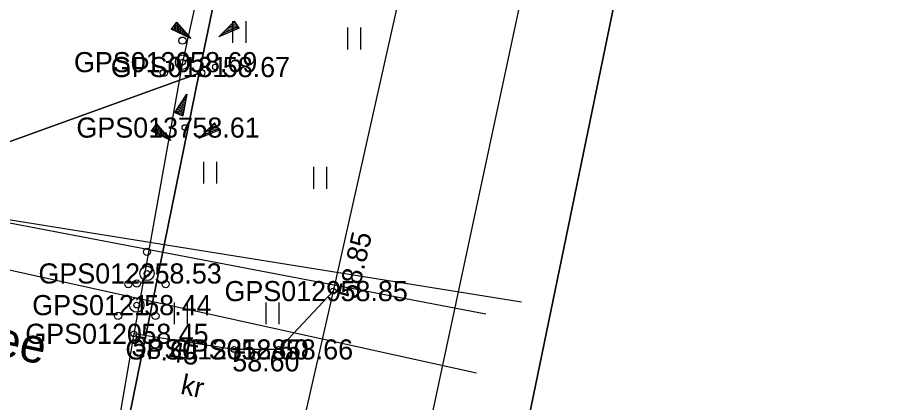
# Model space of a CAD drawing. Extents: x 551623 to 559850, y 6561220 to 6567135.
# Drawn here: x 556537.49 to 556567.99, y 6562459.97 to 6562473.37 of the extents above; entities that cross this region are included whole.
import ezdxf

# ---------------------------------------------------------------- set-up
doc = ezdxf.new("R2010")
doc.units = 0
for name, color, linetype in [('HALJASTUS', 7, 'Continuous'), ('KORGUS-EH2000', 7, 'Continuous'), ('KTRASS', 7, 'Continuous'), ('MOOTKORG-EH2000', 7, 'Continuous'), ('MOOTMPUNKT', 7, 'Continuous'), ('MOOTNR', 7, 'Continuous'), ('MOOTPIIR', 7, 'Continuous'), ('PIIR', 7, 'Continuous'), ('PUU', 7, 'Continuous'), ('RELJEEF', 7, 'Continuous'), ('SKTRASS', 7, 'Continuous'), ('TEE', 7, 'Continuous'), ('VTRASS', 7, 'Continuous')]:
    doc.layers.add(name, color=color, linetype=linetype)

msp = doc.modelspace()

# ---------------------------------------------------------------- linework, layer by layer
at = {"layer": 'HALJASTUS'}
for p, q in [((556544.977, 6562473.245), (556544.977, 6562472.484)), ((556545.433, 6562473.245), (556545.433, 6562472.484)), ((556548.976, 6562473.019), (556548.976, 6562472.258)), ((556549.431, 6562473.019), (556549.431, 6562472.258)), ((556543.96, 6562468.35), (556543.96, 6562467.589)), ((556544.415, 6562468.35), (556544.415, 6562467.589)), ((556547.793, 6562468.17), (556547.793, 6562467.408)), ((556548.248, 6562468.17), (556548.248, 6562467.408)), ((556542.942, 6562463.455), (556542.942, 6562462.694)), ((556543.397, 6562463.455), (556543.397, 6562462.694)), ((556546.13, 6562463.454), (556546.13, 6562462.693)), ((556546.585, 6562463.454), (556546.585, 6562462.693))]:
    msp.add_line(p, q, dxfattribs=at)
at = {"layer": 'KORGUS-EH2000'}
for centre in [(556544.376, 6562471.647), (556548.475, 6562463.847), (556541.539, 6562462.361), (556545.025, 6562461.816)]:
    msp.add_circle(centre, 0.1, dxfattribs=at)
at = {"layer": 'KTRASS'}
msp.add_line((556537.155, 6562466.239), (556553.794, 6562463.06), dxfattribs=at)
at = {"layer": 'MOOTMPUNKT'}
for centre in [(556543.234, 6562471.816), (556544.376, 6562471.647), (556543.319, 6562469.539), (556541.997, 6562464.461), (556548.475, 6562463.847), (556541.641, 6562463.359), (556541.539, 6562462.361), (556545.025, 6562461.816), (556546.571, 6562461.816)]:
    msp.add_circle(centre, 0.1, dxfattribs=at)
at = {"layer": 'MOOTPIIR'}
for points in [[(556552.161, 6562514.02), (556543.863, 6562474.66), (556543.234, 6562471.816), (556541.539, 6562462.361), (556540.806, 6562458.13), (556531.817, 6562412.285), (556528.414, 6562401.847), (556524.868, 6562381.939), (556517.544, 6562343.944), (556513.427, 6562325.277), (556512.019, 6562322.67), (556510.977, 6562315.608)], [(556519.363, 6562311.375), (556521.166, 6562320.756), (556525.686, 6562341.708), (556529.855, 6562359.91), (556534.613, 6562379.715), (556539.189, 6562401.2), (556546.01, 6562432.913), (556550.984, 6562455.145), (556556.888, 6562482.698), (556561.272, 6562503.736)]]:
    msp.add_lwpolyline(points, dxfattribs=at)
at = {"layer": 'PIIR'}
msp.add_lwpolyline([(556710.03, 6562313.25), (556617.42, 6562320.13), (556533.07, 6562326.41), (556527.9, 6562326.79), (556528.51, 6562329.75), (556582.07, 6562589.19), (556598.38, 6562665.28), (556613.6, 6562737.05), (556599.77, 6562739.31), (556564.04, 6562745.3), (556527.58, 6562751.46), (556484.67, 6562758.65), (556443.66, 6562765.51), (556431.83, 6562767.5), (556389.83, 6562774.53)], dxfattribs=at)
for points in [[(556599.77, 6562739.31), (556613.6, 6562737.05), (556598.38, 6562665.28), (556582.07, 6562589.19), (556528.51, 6562329.75), (556527.9, 6562326.79), (556533.07, 6562326.41), (556532.21, 6562322.88), (556529.17, 6562310.34), (556520.17, 6562273.55), (556523.22, 6562261.92), (556489.06, 6562281.04), (556502.86, 6562283.59), (556510.45, 6562310.26), (556519.14, 6562350.21), (556529.77, 6562402.46), (556539.62, 6562450.85), (556543.81, 6562471.43), (556552.64, 6562513.89), (556561.6, 6562556.55), (556566.59, 6562580.45), (556577.04, 6562630.35), (556588.43, 6562685.07), (556593.96, 6562711.51)], [(556552.64, 6562513.89), (556543.81, 6562471.43), (556534.52, 6562468.08), (556501.37, 6562474.26), (556511.16, 6562521.05)], [(556543.81, 6562471.43), (556539.62, 6562450.85), (556532.43, 6562456.27), (556502.85, 6562461.78), (556483.73, 6562465.34), (556475, 6562460.86), (556460.95, 6562463.75), (556451.37, 6562418.32), (556447.11, 6562419.19), (556458.34, 6562474.13), (556459.95, 6562481.66), (556501.37, 6562474.26), (556534.52, 6562468.08)]]:
    msp.add_lwpolyline(points, close=True, dxfattribs=at)
at = {"layer": 'PUU'}
for centre, radius in [((556543.234, 6562472.566), 0.125), ((556543.234, 6562471.816), 0.25), ((556542.584, 6562471.441), 0.125), ((556543.884, 6562471.441), 0.125), ((556541.997, 6562465.211), 0.125), ((556541.997, 6562464.461), 0.25), ((556541.346, 6562464.086), 0.125), ((556541.641, 6562464.109), 0.125), ((556542.647, 6562464.086), 0.125), ((556541.641, 6562463.359), 0.25), ((556540.991, 6562462.984), 0.125), ((556542.291, 6562462.984), 0.125)]:
    msp.add_circle(centre, radius, dxfattribs=at)
at = {"layer": 'RELJEEF'}
for p, q in [((556543.022, 6562473.206), (556542.837, 6562472.966)), ((556542.892, 6562473.036), (556542.907, 6562472.936)), ((556542.937, 6562473.096), (556542.962, 6562472.911)), ((556542.977, 6562473.151), (556543.012, 6562472.881)), ((556543.022, 6562473.206), (556543.527, 6562472.636)), ((556543.022, 6562473.206), (556543.067, 6562472.856)), ((556543.022, 6562473.206), (556543.022, 6562473.206)), ((556543.082, 6562473.141), (556543.122, 6562472.831)), ((556543.142, 6562473.071), (556543.177, 6562472.806)), ((556544.501, 6562472.701), (556545.041, 6562473.246)), ((556545.126, 6562472.961), (556544.821, 6562473.021)), ((556545.211, 6562472.996), (556544.861, 6562473.061)), ((556545.171, 6562473.051), (556544.906, 6562473.106)), ((556545.131, 6562473.111), (556544.946, 6562473.146)), ((556545.091, 6562473.171), (556544.991, 6562473.191)), ((556545.051, 6562473.231), (556545.031, 6562473.231)), ((556545.211, 6562472.996), (556545.041, 6562473.246)), ((556543.527, 6562472.636), (556542.837, 6562472.966)), ((556542.847, 6562472.981), (556542.852, 6562472.961)), ((556543.202, 6562473.006), (556543.217, 6562472.866)), ((556543.217, 6562472.866), (556543.232, 6562472.776)), ((556543.257, 6562472.936), (556543.287, 6562472.751)), ((556543.317, 6562472.871), (556543.337, 6562472.726)), ((556543.377, 6562472.801), (556543.392, 6562472.701)), ((556543.437, 6562472.736), (556543.447, 6562472.671)), ((556545.211, 6562472.996), (556544.501, 6562472.701)), ((556544.541, 6562472.716), (556544.526, 6562472.721)), ((556544.626, 6562472.751), (556544.566, 6562472.766)), ((556544.711, 6562472.786), (556544.606, 6562472.806)), ((556544.791, 6562472.821), (556544.651, 6562472.851)), ((556544.876, 6562472.856), (556544.691, 6562472.891)), ((556544.826, 6562472.916), (556544.736, 6562472.936)), ((556545.041, 6562472.926), (556544.776, 6562472.976)), ((556544.961, 6562472.891), (556544.826, 6562472.916)), ((556545.211, 6562472.996), (556545.211, 6562472.996)), ((556543.497, 6562472.666), (556543.502, 6562472.646)), ((556542.964, 6562470.065), (556543.384, 6562470.705)), ((556543.384, 6562470.705), (556543.244, 6562469.95)), ((556543.309, 6562470.59), (556543.369, 6562470.615)), ((556543.359, 6562470.665), (556543.379, 6562470.675)), ((556543.064, 6562470.215), (556543.314, 6562470.32)), ((556543.114, 6562470.29), (556543.239, 6562470.345)), ((556543.164, 6562470.365), (556543.334, 6562470.44)), ((556543.214, 6562470.44), (556543.344, 6562470.5)), ((556543.239, 6562470.345), (556543.324, 6562470.38)), ((556543.259, 6562470.515), (556543.359, 6562470.555)), ((556542.964, 6562470.065), (556543.289, 6562470.205)), ((556542.964, 6562470.065), (556543.244, 6562469.95)), ((556542.964, 6562470.065), (556542.964, 6562470.065)), ((556543.014, 6562470.14), (556543.299, 6562470.26)), ((556543.029, 6562470.04), (556543.279, 6562470.145)), ((556543.094, 6562470.01), (556543.269, 6562470.085)), ((556543.164, 6562469.985), (556543.259, 6562470.025)), ((556542.322, 6562469.664), (556542.137, 6562469.424)), ((556542.322, 6562469.664), (556542.827, 6562469.094)), ((556542.322, 6562469.664), (556542.367, 6562469.314)), ((556542.322, 6562469.664), (556542.322, 6562469.664)), ((556543.229, 6562469.96), (556543.244, 6562469.965)), ((556543.802, 6562469.159), (556544.342, 6562469.704)), ((556544.352, 6562469.689), (556544.332, 6562469.689)), ((556544.512, 6562469.454), (556544.342, 6562469.704)), ((556542.827, 6562469.094), (556542.137, 6562469.424)), ((556542.147, 6562469.439), (556542.152, 6562469.419)), ((556542.192, 6562469.494), (556542.207, 6562469.394)), ((556542.237, 6562469.554), (556542.262, 6562469.369)), ((556542.277, 6562469.609), (556542.312, 6562469.339)), ((556542.382, 6562469.599), (556542.422, 6562469.289)), ((556542.442, 6562469.529), (556542.477, 6562469.264)), ((556542.502, 6562469.464), (556542.517, 6562469.324)), ((556542.557, 6562469.394), (556542.587, 6562469.209)), ((556544.512, 6562469.454), (556543.802, 6562469.159)), ((556544.127, 6562469.374), (556544.037, 6562469.394)), ((556544.342, 6562469.384), (556544.077, 6562469.434)), ((556544.427, 6562469.419), (556544.122, 6562469.479)), ((556544.262, 6562469.349), (556544.127, 6562469.374)), ((556544.512, 6562469.454), (556544.162, 6562469.519)), ((556544.472, 6562469.509), (556544.207, 6562469.564)), ((556544.432, 6562469.569), (556544.247, 6562469.604)), ((556544.392, 6562469.629), (556544.292, 6562469.649)), ((556544.512, 6562469.454), (556544.512, 6562469.454)), ((556542.517, 6562469.324), (556542.532, 6562469.234)), ((556542.617, 6562469.329), (556542.637, 6562469.184)), ((556542.677, 6562469.259), (556542.692, 6562469.159)), ((556542.737, 6562469.194), (556542.747, 6562469.129)), ((556542.797, 6562469.124), (556542.802, 6562469.104)), ((556543.842, 6562469.174), (556543.827, 6562469.179)), ((556543.927, 6562469.209), (556543.867, 6562469.224)), ((556544.012, 6562469.244), (556543.907, 6562469.264)), ((556544.092, 6562469.279), (556543.952, 6562469.309)), ((556544.177, 6562469.314), (556543.992, 6562469.349))]:
    msp.add_line(p, q, dxfattribs=at)
at = {"layer": 'SKTRASS'}
msp.add_line((556536.872, 6562464.661), (556553.466, 6562460.999), dxfattribs=at)
at = {"layer": 'TEE'}
for points in [[(556562.761, 6562565.324), (556564.707, 6562563.562), (556564.57, 6562562.955), (556566.051, 6562560.132), (556566.713, 6562556.691), (556567.051, 6562556.539), (556565.885, 6562548.406), (556563.944, 6562538.439), (556560.47, 6562520.162), (556557.327, 6562504.664), (556552.899, 6562483.554), (556548.475, 6562463.847), (556546.711, 6562456.111), (556542.048, 6562433.596), (556535.231, 6562402.146), (556530.556, 6562380.69), (556526.024, 6562360.541), (556521.674, 6562342.907), (556517.076, 6562323.398), (556516.506, 6562321.348), (556514.845, 6562321.726), (556512.019, 6562322.67)], [(556520.429, 6562271.918), (556514.428, 6562275.276), (556512.941, 6562276.277), (556512.13, 6562277.241), (556512.448, 6562278.055), (556514.971, 6562289.02), (556516.211, 6562295.087), (556519.363, 6562311.375), (556521.166, 6562320.756), (556525.686, 6562341.708), (556529.855, 6562359.91), (556534.613, 6562379.715), (556539.189, 6562401.2), (556546.01, 6562432.913), (556550.984, 6562455.145), (556556.888, 6562482.698), (556561.272, 6562503.736)], [(556548.475, 6562463.847), (556546.571, 6562461.816), (556545.025, 6562461.816), (556541.539, 6562462.361)]]:
    msp.add_lwpolyline(points, dxfattribs=at)
at = {"layer": 'VTRASS'}
msp.add_lwpolyline([(556555.035, 6562463.463), (556537.17, 6562466.323)], dxfattribs=at)

# ---------------------------------------------------------------- texts
at = {"layer": 'KORGUS-EH2000'}
for s, p in [(' 58.67', (556544.376, 6562471.297)), (' 58.60', (556544.705, 6562461.05))]:
    msp.add_text(s, height=0.7, dxfattribs=at).set_placement(p)
for s, rotation, p in [(' 58.85', 77.1544, (556549.258, 6562463.279)), (' 58.45', 351.1011, (556541.174, 6562461.655))]:
    msp.add_text(s, height=0.7, rotation=rotation, dxfattribs=at).set_placement(p)
at = {"layer": 'MOOTKORG-EH2000'}
for s, p in [(' 58.69', (556543.234, 6562471.466)), (' 58.67', (556544.376, 6562471.297)), (' 58.61', (556543.319, 6562469.189)), (' 58.53', (556541.997, 6562464.111)), (' 58.85', (556548.475, 6562463.497)), (' 58.44', (556541.641, 6562463.009)), (' 58.45', (556541.539, 6562462.011)), (' 58.60', (556545.025, 6562461.466)), (' 58.66', (556546.571, 6562461.466))]:
    msp.add_text(s, height=0.7, dxfattribs=at).set_placement(p)
at = {"layer": 'MOOTNR'}
for s, p in [('GPS0130 ', (556539.454, 6562471.466)), ('GPS0131 ', (556540.736, 6562471.297)), ('GPS0137 ', (556539.539, 6562469.189)), ('GPS0122 ', (556538.217, 6562464.111)), ('GPS0129 ', (556544.695, 6562463.497)), ('GPS0121 ', (556538.001, 6562463.009)), ('GPS0120 ', (556537.76, 6562462.011)), ('GPS0123 ', (556541.245, 6562461.466)), ('GPS0128 ', (556542.791, 6562461.466))]:
    msp.add_text(s, height=0.7, dxfattribs=at).set_placement(p)
at = {"layer": 'TEE'}
for s, height, rotation, p in [('Hiie tee', 1.2, 348.0029, (556533.032, 6562462.415)), ('kr', 0.7, 347.9165, (556543.133, 6562460.279))]:
    msp.add_text(s, height=height, rotation=rotation, dxfattribs=at).set_placement(p)

doc.saveas('drawing.dxf')
